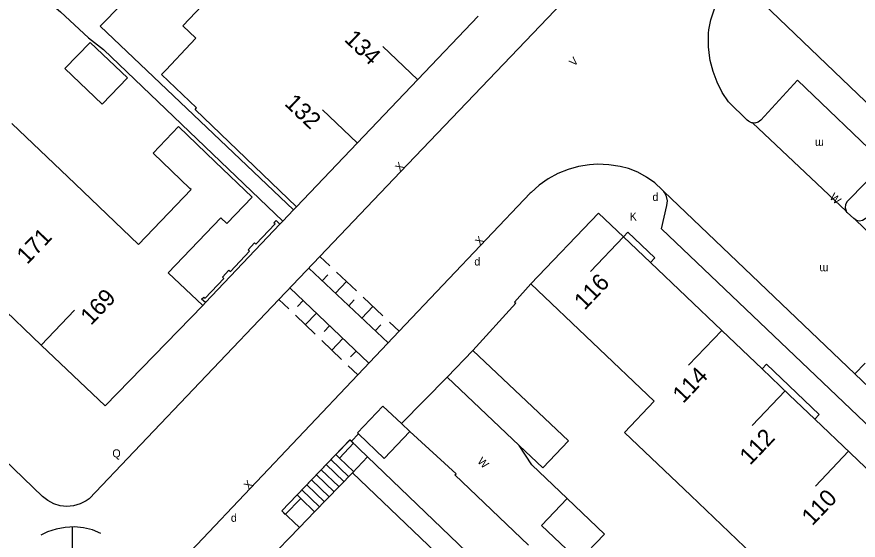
# Model space of a CAD drawing. Extents: x 134999 to 136502, y 457398 to 459002.
# Drawn here: x 135026.8 to 135079.4, y 458286.7 to 458319.4 of the extents above; entities that cross this region are included whole.
import ezdxf

# ---------------------------------------------------------------- set-up
doc = ezdxf.new("R2010")
doc.units = 0
for name, color, linetype in [('RI_DGTB_15', 7, 'Continuous'), ('RI_DGTB_2', 7, 'Continuous'), ('RI_DGTB_23', 7, 'Continuous'), ('RI_DGTB_28', 7, 'Continuous'), ('RI_DGTB_29', 7, 'Continuous'), ('RI_DGTB_30', 7, 'Continuous'), ('RI_DGTB_31', 7, 'Continuous'), ('RI_DGTB_35', 7, 'Continuous'), ('RI_DGTB_36', 7, 'Continuous'), ('RI_DGTB_4', 7, 'Continuous'), ('RI_DGTB_43', 7, 'Continuous'), ('RI_DGTB_5', 7, 'Continuous'), ('RI_DGTB_53', 7, 'Continuous'), ('RI_DGTB_54', 7, 'Continuous'), ('RI_DGTB_6', 7, 'Continuous'), ('RI_DGTB_7', 7, 'Continuous')]:
    doc.layers.add(name, color=color, linetype=linetype)

msp = doc.modelspace()

# ---------------------------------------------------------------- linework, layer by layer
at = {"layer": 'RI_DGTB_15'}
for p, q in [((135051.875, 458315.523), (135049.703, 458317.593)), ((135048.099, 458311.56), (135045.927, 458313.63)), ((135064.734, 458305.699), (135062.665, 458303.528)), ((135028.366, 458298.936), (135030.438, 458301.106)), ((135070.865, 458299.846), (135068.796, 458297.675)), ((135074.826, 458296.072), (135072.757, 458293.901)), ((135078.787, 458292.298), (135076.718, 458290.127))]:
    msp.add_line(p, q, dxfattribs=at)
at = {"layer": 'RI_DGTB_2'}
for p, q in [((135055.655, 458319.482), (135051.878, 458315.52)), ((135051.878, 458315.52), (135048.102, 458311.557)), ((135026.539, 458312.785), (135030.494, 458309.006)), ((135048.102, 458311.557), (135044.301, 458307.57)), ((135030.494, 458309.006), (135034.453, 458305.222)), ((135028.367, 458298.937), (135024.382, 458302.742)), ((135058.946, 458302.767), (135066.65, 458295.422)), ((135045.443, 458288.523), (135047.809, 458290.958)), ((135047.809, 458290.958), (135055.762, 458283.349)), ((135068.934, 458289.53), (135072.761, 458285.882))]:
    msp.add_line(p, q, dxfattribs=at)
for points in [[(135038.026, 458318.098), (135037.221, 458318.871), (135038.811, 458320.591)], [(135044.301, 458307.57), (135037.971, 458313.641), (135038.072, 458313.746)], [(135064.729, 458305.693), (135063.167, 458307.182), (135058.946, 458302.767)], [(135066.408, 458304.092), (135064.729, 458305.693)], [(135070.864, 458299.845), (135066.408, 458304.092)], [(135036.301, 458303.456), (135038.452, 458301.401)], [(135038.452, 458301.401), (135032.351, 458295.134), (135028.367, 458298.937)], [(135073.379, 458297.449), (135070.864, 458299.845)], [(135075.076, 458295.832), (135073.379, 458297.449)], [(135076.673, 458294.309), (135075.076, 458295.832)], [(135068.934, 458289.53), (135064.794, 458293.476), (135066.65, 458295.422)], [(135078.903, 458292.184), (135076.673, 458294.309)], [(135081.196, 458289.997), (135078.903, 458292.184)], [(135044.49, 458287.538), (135045.443, 458288.523)], [(135042.509, 458285.492), (135044.49, 458287.538)]]:
    msp.add_lwpolyline(points, dxfattribs=at)
at = {"layer": 'RI_DGTB_23'}
for p, q in [((135043.449, 458306.672), (135044.121, 458307.38)), ((135053.71, 458296.922), (135050.861, 458294.028))]:
    msp.add_line(p, q, dxfattribs=at)
at = {"layer": 'RI_DGTB_28'}
for p, q in [((135044.344, 458289.573), (135046.756, 458292.097)), ((135046.756, 458292.097), (135046.986, 458291.878)), ((135046.454, 458291.781), (135047.561, 458290.723)), ((135045.851, 458291.15), (135046.958, 458290.092)), ((135046.153, 458291.466), (135047.26, 458290.408)), ((135045.248, 458290.519), (135046.355, 458289.461)), ((135045.55, 458290.835), (135046.657, 458289.777)), ((135044.947, 458290.204), (135046.054, 458289.146)), ((135044.344, 458289.573), (135044.57, 458289.357)), ((135044.645, 458289.888), (135045.752, 458288.83)), ((135044.57, 458289.357), (135045.443, 458288.523))]:
    msp.add_line(p, q, dxfattribs=at)
msp.add_lwpolyline([(135046.986, 458291.878), (135047.863, 458291.039), (135047.809, 458290.958)], dxfattribs=at)
at = {"layer": 'RI_DGTB_31'}
for p, q in [((135045.77, 458304.46), (135046.391, 458303.875)), ((135045.084, 458303.732), (135050.036, 458299.069)), ((135045.913, 458302.952), (135046.256, 458303.316)), ((135046.805, 458303.485), (135048.048, 458302.315)), ((135046.741, 458302.172), (135047.427, 458302.9)), ((135048.828, 458297.795), (135043.901, 458302.503)), ((135043.829, 458301.189), (135043.21, 458301.78)), ((135044.726, 458301.715), (135044.38, 458301.353)), ((135047.569, 458301.392), (135047.912, 458301.756)), ((135048.462, 458301.925), (135049.705, 458300.755)), ((135048.398, 458300.612), (135049.083, 458301.34)), ((135045.479, 458299.612), (135044.241, 458300.795)), ((135045.551, 458300.926), (135044.86, 458300.203)), ((135046.376, 458300.138), (135046.03, 458299.777)), ((135049.226, 458299.832), (135049.569, 458300.196)), ((135050.119, 458300.365), (135050.725, 458299.795)), ((135047.129, 458298.035), (135045.891, 458299.218)), ((135047.201, 458299.35), (135046.51, 458298.627)), ((135048.026, 458298.561), (135047.68, 458298.2)), ((135048.14, 458297.069), (135047.541, 458297.641)), ((135079.182, 458297.138), (135079.821, 458297.815)), ((135030.316, 458285.707), (135030.316, 458287.574))]:
    msp.add_line(p, q, dxfattribs=at)
msp.add_lwpolyline([(135032.095, 458287.174), (135031.562, 458287.384), (135031.006, 458287.518), (135030.436, 458287.573), (135029.864, 458287.548), (135029.302, 458287.444), (135028.759, 458287.262), (135028.347, 458287.064)], dxfattribs=at)
at = {"layer": 'RI_DGTB_4'}
msp.add_lwpolyline([(135085.655, 458308.619), (135082.295, 458311.793), (135073.47, 458320.26), (135076.497, 458323.431)], dxfattribs=at)
at = {"layer": 'RI_DGTB_5'}
for p, q in [((135036.172, 458316.136), (135037.698, 458317.759)), ((135037.727, 458308.648), (135034.453, 458305.222)), ((135036.301, 458303.456), (135039.574, 458306.882))]:
    msp.add_line(p, q, dxfattribs=at)
for points in [[(135037.698, 458317.759), (135038.026, 458318.098)], [(135038.072, 458313.746), (135035.887, 458315.838), (135036.172, 458316.136)]]:
    msp.add_lwpolyline(points, dxfattribs=at)
at = {"layer": 'RI_DGTB_53'}
for p, q in [((135072.776, 458312.814), (135078.632, 458307.302)), ((135044.301, 458307.57), (135044.121, 458307.38)), ((135048.175, 458293.393), (135047.737, 458292.94))]:
    msp.add_line(p, q, dxfattribs=at)
for points in [[(135074.03, 458334.051), (135067.781, 458327.541), (135050.805, 458309.761), (135045.763, 458304.466)], [(135032.059, 458318.864), (135036.081, 458322.971), (135039.824, 458326.995), (135040.537, 458327.723), (135040.283, 458327.964)], [(135021.941, 458325.341), (135024.778, 458323.537), (135025.811, 458322.741), (135026.941, 458321.931), (135028.28, 458320.87), (135029.571, 458319.751), (135031.329, 458318.118), (135032.26, 458317.398)], [(135062.606, 458310.193), (135061.927, 458310.091), (135061.265, 458309.911), (135060.628, 458309.655), (135060.026, 458309.327), (135059.465, 458308.93), (135058.955, 458308.472), (135058.903, 458308.419), (135050.725, 458299.795)], [(135067.242, 458308.518), (135067.144, 458308.629), (135066.685, 458309.06), (135066.174, 458309.43), (135065.621, 458309.732), (135065.034, 458309.961), (135064.519, 458310.096)], [(135081.02, 458310.27), (135078.69, 458307.91), (135078.592, 458307.723), (135078.57, 458307.513), (135078.627, 458307.31), (135078.632, 458307.302)], [(135082.1, 458309.24), (135079.823, 458306.823), (135079.658, 458306.714), (135079.463, 458306.679), (135079.27, 458306.724), (135079.192, 458306.78)], [(135109.255, 458268.461), (135109.167, 458268.537), (135108.92, 458268.652), (135108.65, 458268.691), (135108.38, 458268.65), (135106.93, 458268.26), (135067.11, 458306.19), (135067.441, 458307.661), (135067.468, 458307.94), (135067.416, 458308.215), (135067.289, 458308.465), (135067.242, 458308.518)], [(135067.242, 458308.518), (135079.182, 458297.138)], [(135079.192, 458306.78), (135079.11, 458306.84), (135078.69, 458307.21), (135078.632, 458307.302)], [(135079.192, 458306.78), (135083.955, 458302.189)], [(135045.763, 458304.466), (135043.208, 458301.782)], [(135058.946, 458302.767), (135057.926, 458301.623), (135058, 458301.555), (135055.311, 458298.601)], [(135043.208, 458301.782), (135034.163, 458292.284), (135031.37, 458289.34), (135031.17, 458289.198), (135030.795, 458289.009), (135030.39, 458288.894), (135029.972, 458288.857), (135029.553, 458288.901), (135029.151, 458289.022), (135028.779, 458289.218), (135028.45, 458289.48), (135026.045, 458291.785), (135025.683, 458292.11)], [(135050.725, 458299.795), (135048.14, 458297.069)], [(135048.14, 458297.069), (135038.081, 458286.461), (135035.64, 458283.91), (135035.388, 458283.598), (135035.203, 458283.242), (135035.092, 458282.857), (135035.06, 458282.458), (135035.107, 458282.059), (135035.232, 458281.679), (135035.43, 458281.33), (135035.658, 458281.062), (135038.51, 458278.238), (135038.774, 458278.009), (135038.848, 458277.935)], [(135079.182, 458297.138), (135081.928, 458294.521)], [(135046.756, 458292.097), (135047.653, 458293.025), (135047.737, 458292.94)], [(135046.986, 458291.878), (135047.873, 458292.803), (135047.737, 458292.94)], [(135044.344, 458289.573), (135043.386, 458288.574), (135043.606, 458288.352), (135044.57, 458289.357)]]:
    msp.add_lwpolyline(points, dxfattribs=at)
at = {"layer": 'RI_DGTB_54'}
for p, q in [((135032.059, 458318.864), (135044.121, 458307.38)), ((135043.27, 458306.483), (135038.627, 458301.586)), ((135038.452, 458301.401), (135038.627, 458301.586))]:
    msp.add_line(p, q, dxfattribs=at)
for points in [[(135072.776, 458312.814), (135072.726, 458312.818), (135072.535, 458312.912), (135072.452, 458312.988), (135071.292, 458314.127), (135070.898, 458314.721), (135070.573, 458315.355), (135070.321, 458316.021), (135070.145, 458316.712), (135070.117, 458316.863), (135070.037, 458317.57), (135070.036, 458318.281), (135070.046, 458318.426), (135070.064, 458318.616), (135070.184, 458319.259), (135070.381, 458319.883), (135070.653, 458320.478), (135070.995, 458321.035), (135071.255, 458321.375), (135071.542, 458321.674)], [(135032.26, 458317.398), (135043.449, 458306.672)], [(135081.02, 458310.27), (135075.586, 458315.476), (135073.309, 458312.993), (135073.142, 458312.861), (135072.938, 458312.8), (135072.776, 458312.814)], [(135064.519, 458310.096), (135063.819, 458310.2), (135063.111, 458310.225), (135062.606, 458310.193)], [(135038.627, 458301.586), (135038.381, 458301.801), (135038.521, 458301.931), (135038.609, 458301.871), (135039.771, 458303.102), (135039.681, 458303.181), (135040.081, 458303.621), (135040.179, 458303.535), (135041.369, 458304.797), (135041.291, 458304.881), (135041.691, 458305.321), (135041.777, 458305.229), (135042.981, 458306.507), (135042.891, 458306.581), (135043.031, 458306.711), (135043.27, 458306.483)], [(135043.449, 458306.672), (135043.27, 458306.483)], [(135058.797, 458286.432), (135054.207, 458290.821), (135054.276, 458290.893), (135051.381, 458293.532)], [(135061.215, 458289.343), (135059, 458291.455), (135058.22, 458292.667)]]:
    msp.add_lwpolyline(points, dxfattribs=at)
at = {"layer": 'RI_DGTB_6'}
for points in [[(135029.841, 458316.201), (135031.421, 458317.831), (135033.751, 458315.621), (135032.171, 458313.991), (135029.841, 458316.201)], [(135035.351, 458310.921), (135036.931, 458312.581), (135039.235, 458310.377)], [(135037.651, 458308.721), (135035.351, 458310.921)], [(135039.235, 458310.377), (135041.531, 458308.181), (135039.951, 458306.521), (135039.574, 458306.882)], [(135037.727, 458308.648), (135037.651, 458308.721)], [(135058.22, 458292.667), (135053.71, 458296.922), (135055.311, 458298.601)], [(135055.311, 458298.601), (135061.298, 458292.953), (135059.697, 458291.274), (135058.22, 458292.667)], [(135050.861, 458294.028), (135049.707, 458295.128), (135048.111, 458293.454), (135048.175, 458293.393)], [(135051.381, 458293.532), (135050.861, 458294.028)], [(135051.381, 458293.532), (135049.785, 458291.859), (135048.175, 458293.393)], [(135061.938, 458285.449), (135059.614, 458287.664), (135061.215, 458289.343)], [(135061.215, 458289.343), (135063.539, 458287.128), (135061.938, 458285.449)]]:
    msp.add_lwpolyline(points, dxfattribs=at)
at = {"layer": 'RI_DGTB_7'}
for p, q in [((135065.009, 458305.988), (135066.689, 458304.387)), ((135073.379, 458297.449), (135073.66, 458297.744)), ((135073.66, 458297.744), (135076.954, 458294.604)), ((135047.65, 458293.022), (135048.749, 458291.946)), ((135048.749, 458291.946), (135047.809, 458290.958))]:
    msp.add_line(p, q, dxfattribs=at)
for points in [[(135065.009, 458305.988), (135064.729, 458305.693)], [(135066.689, 458304.387), (135066.408, 458304.092)], [(135076.954, 458294.604), (135076.673, 458294.309)], [(135044.49, 458287.538), (135043.401, 458288.59), (135047.65, 458293.022)], [(135048.749, 458291.946), (135072.432, 458269.227)]]:
    msp.add_lwpolyline(points, dxfattribs=at)

# ---------------------------------------------------------------- texts
at = {"layer": 'RI_DGTB_29'}
for p in [(135066.535, 458307.939), (135055.414, 458303.905), (135040.213, 458287.894)]:
    msp.add_text('d', height=0.5, dxfattribs=at).set_placement(p)
at = {"layer": 'RI_DGTB_30'}
for s, height, rotation, p in [('V', 0.5, 46.3656, (135061.646, 458316.312)), ('X', 0.5, 46.3449, (135050.772, 458309.736)), ('W', 0.5, 316.3656, (135077.561, 458308.126)), ('X', 0.5, 46.521, (135055.768, 458305.113)), ('W', 0.499, 315.372, (135055.569, 458291.629)), ('X', 0.5, 46.521, (135041.32, 458289.873))]:
    msp.add_text(s, height=height, rotation=rotation, dxfattribs=at).set_placement(p)
msp.add_text('K', height=0.5, dxfattribs=at).set_placement((135065.113, 458306.715))
at = {"layer": 'RI_DGTB_31'}
msp.add_text('Q', height=0.5, rotation=359.9997, dxfattribs=at).set_placement((135032.81, 458291.92))
at = {"layer": 'RI_DGTB_35'}
for s, rotation, p in [('132', 316.3912, (135043.504, 458313.967)), ('116', 46.3749, (135062.299, 458301.07)), ('169', 46.3261, (135031.475, 458300.122))]:
    msp.add_text(s, height=1.054, rotation=rotation, dxfattribs=at).set_placement(p)
at = {"layer": 'RI_DGTB_36'}
for s, rotation, p in [('134', 316.3912, (135047.237, 458317.97)), ('171', 46.3261, (135027.489, 458303.926)), ('114', 46.3749, (135068.453, 458295.243)), ('112', 46.3748, (135072.635, 458291.387)), ('110', 46.3748, (135076.512, 458287.599))]:
    msp.add_text(s, height=1.054, rotation=rotation, dxfattribs=at).set_placement(p)
at = {"layer": 'RI_DGTB_43'}
for p in [(135077.241, 458311.759), (135077.523, 458303.927)]:
    msp.add_text('m', height=0.5, rotation=179.9949, dxfattribs=at).set_placement(p)

doc.saveas('drawing.dxf')
